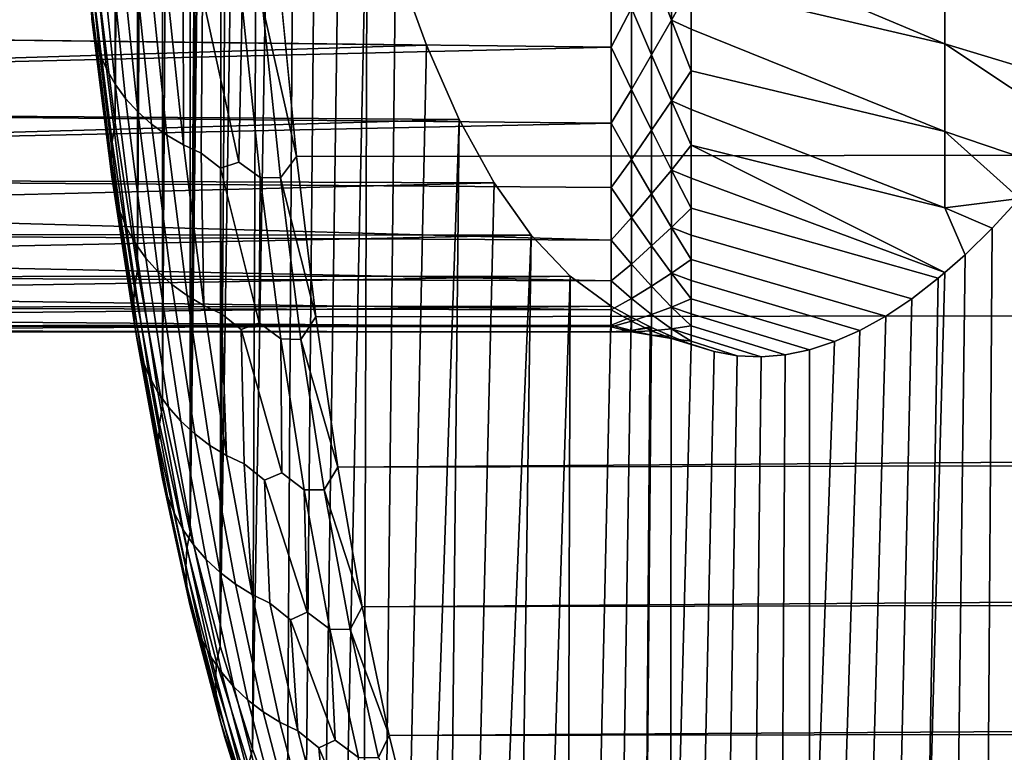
# Model space of a CAD drawing. Header units: metres. Extents: x -29 to 117, y -464 to 29.
# Tile 291 of 362: x 60.02 to 63.82, y -25.82 to -22.99. Entities that reach past the tile are written whole.
import ezdxf

# ---------------------------------------------------------------- set-up
doc = ezdxf.new("R2010")
doc.units = ezdxf.units.M
doc.layers.add('solid_24_501_056_XXX', color=7, linetype='CONTINUOUS')

msp = doc.modelspace()

# ---------------------------------------------------------------- linework, layer by layer
at = {"layer": 'solid_24_501_056_XXX'}
for points in [[(60.677292, -6.526996, 78.50708), (60.792839, -5.41515, 78.759651), (60.745323, -15.146692, 70.873718), (60.677315, -24.971069, 63.030529)], [(60.571278, -24.486364, 64.061623), (60.571259, -7.626577, 78.208778), (60.677292, -6.526996, 78.50708)], [(60.677315, -24.971069, 63.030529), (60.571278, -24.486364, 64.061623), (60.677292, -6.526996, 78.50708)], [(60.474964, -23.960058, 65.070374), (60.474949, -8.711383, 77.865631), (60.571259, -7.626577, 78.208778)], [(60.571278, -24.486364, 64.061623), (60.474964, -23.960058, 65.070374), (60.571259, -7.626577, 78.208778)], [(60.388428, -23.392693, 66.055992), (60.388416, -9.780537, 77.478035), (60.474949, -8.711383, 77.865631)], [(60.474964, -23.960058, 65.070374), (60.388428, -23.392693, 66.055992), (60.474949, -8.711383, 77.865631)], [(60.388428, -23.392693, 66.055992), (60.311836, -22.785374, 67.016594), (60.388416, -9.780537, 77.478035)], [(60.677315, -24.971069, 63.030529), (60.745323, -15.146692, 70.873718), (60.74514, -15.927435, 70.219666)], [(60.677315, -24.971069, 63.030529), (60.74514, -15.927435, 70.219666), (60.754452, -16.679441, 69.533844)], [(60.677315, -24.971069, 63.030529), (60.754452, -16.679441, 69.533844), (60.773251, -17.402605, 68.81633)], [(60.677315, -24.971069, 63.030529), (60.773251, -17.402605, 68.81633), (60.801495, -18.094584, 68.069389), (60.792866, -25.412872, 61.97942)], [(60.792866, -25.412872, 61.97942), (60.801495, -18.094584, 68.069389), (60.839176, -18.755272, 67.293129)], [(60.792866, -25.412872, 61.97942), (60.839176, -18.755272, 67.293129), (60.8862, -19.382492, 66.489922)], [(60.792866, -25.412872, 61.97942), (60.8862, -19.382492, 66.489922), (60.942558, -19.976122, 65.659966), (60.917889, -25.811293, 60.908936)], [(60.917889, -25.811293, 60.908936), (60.942558, -19.976122, 65.659966), (61.008106, -20.534176, 64.805717)], [(60.917889, -25.811293, 60.908936), (61.008106, -20.534176, 64.805717), (61.082829, -21.056488, 63.927475), (61.052059, -26.165073, 59.822037)], [(61.052059, -26.165073, 59.822037), (61.082829, -21.056488, 63.927475), (61.166542, -21.541302, 63.02774), (61.122555, -26.325069, 59.272682)], [(61.122555, -26.325069, 59.272682), (61.166542, -21.541302, 63.02774), (61.259201, -21.9884, 62.106964), (61.195305, -26.47378, 58.719517)], [(61.195305, -26.47378, 58.719517), (61.259201, -21.9884, 62.106964), (61.3606, -22.396265, 61.167656), (61.270229, -26.610952, 58.163246)], [(60.231571, -22.34391, 68.07058), (60.298611, -22.992411, 67.131668), (60.309498, -23.057783, 67.175674), (60.242271, -22.407497, 68.117172)], [(60.242271, -22.407497, 68.117172), (60.309498, -23.057783, 67.175674), (60.32814, -23.121656, 67.219284), (60.260738, -22.469658, 68.163261)], [(61.34726, -26.736383, 57.604412), (61.270229, -26.610952, 58.163246), (61.3606, -22.396265, 61.167656)], [(61.34726, -26.736383, 57.604412), (61.3606, -22.396265, 61.167656), (61.470665, -22.764635, 60.210468), (61.426483, -26.850285, 57.042343)], [(60.260738, -22.469658, 68.163261), (60.32814, -23.121656, 67.219284), (60.354355, -23.183399, 67.262062), (60.286785, -22.529778, 68.208389)], [(62.611195, -22.675322, 43.406597), (62.611195, -22.48156, 42.911751), (63.590717, -22.705114, 42.67318), (63.590717, -23.086718, 43.662415)], [(60.286785, -22.529778, 68.208389), (60.354355, -23.183399, 67.262062), (60.387882, -23.242401, 67.303581), (60.320156, -22.587261, 68.252106)], [(60.320156, -22.587261, 68.252106), (60.387882, -23.242401, 67.303581), (60.428394, -23.298079, 67.34343), (60.360523, -22.641542, 68.293976)], [(60.360523, -22.641542, 68.293976), (60.428394, -23.298079, 67.34343), (60.475491, -23.34988, 67.381218), (60.40749, -22.692081, 68.333588)], [(62.458523, -22.79413, 43.835098), (62.535694, -22.639591, 43.372608), (62.535694, -22.995556, 44.371937)], [(62.535694, -22.995556, 44.371937), (62.535694, -22.639591, 43.372608), (62.611195, -22.858192, 43.905571)], [(62.611195, -22.858192, 43.905571), (62.611195, -22.675322, 43.406597), (63.590717, -23.086718, 43.662415)], [(60.40749, -22.692081, 68.333588), (60.475491, -23.34988, 67.381218), (60.528698, -23.397295, 67.416573), (60.460583, -22.738382, 68.370552)], [(64.202919, -23.272991, 43.69553), (63.590717, -23.086718, 43.662415), (63.590717, -22.705114, 42.67318), (64.4244, -22.94095, 42.67001)], [(60.460583, -22.738382, 68.370552), (60.528698, -23.397295, 67.416573), (60.587498, -23.439852, 67.449135), (60.519283, -22.779984, 68.404503)], [(57.914215, -23.048431, 44.623699), (57.914215, -22.879612, 44.115627), (62.30183, -22.762363, 43.78326), (62.30183, -23.099789, 44.78614)], [(61.589153, -23.092253, 59.23785), (61.470665, -22.764635, 60.210468), (57.914215, -22.879612, 59.884373), (57.914215, -23.048431, 59.376301)], [(60.377029, -23.465187, 66.085358), (60.300468, -22.859762, 67.044167), (60.311836, -22.785374, 67.016594), (60.388428, -23.392693, 66.055992)], [(60.519283, -22.779984, 68.404503), (60.587498, -23.439852, 67.449135), (60.651306, -23.477133, 67.478592), (60.583012, -22.816475, 68.435104)], [(61.426483, -26.850285, 57.042343), (61.470665, -22.764635, 60.210468), (61.589153, -23.092253, 59.23785), (61.507847, -26.952559, 56.477432)], [(62.380379, -22.94982, 44.312653), (62.30183, -23.099789, 44.78614), (62.30183, -22.762363, 43.78326)], [(62.380379, -22.94982, 44.312653), (62.458523, -22.79413, 43.835098), (62.458523, -23.129414, 44.839817)], [(62.458523, -23.129414, 44.839817), (62.458523, -22.79413, 43.835098), (62.535694, -22.995556, 44.371937)], [(60.583012, -22.816475, 68.435104), (60.651306, -23.477133, 67.478592), (60.651134, -22.847496, 68.462051)], [(61.088253, -23.522047, 67.653786), (111.516136, -23.435171, 67.783562), (103.8451, -22.813183, 68.670021), (61.02314, -22.863506, 68.600929)], [(60.300468, -22.859762, 67.044167), (60.377029, -23.465187, 66.085358), (60.372375, -23.533369, 66.126083), (60.295593, -22.926186, 67.087685)], [(60.651306, -23.477133, 67.478592), (60.719494, -23.508768, 67.504654), (60.725754, -22.902496, 68.443764), (60.651134, -22.847496, 68.462051)], [(60.956249, -22.940067, 68.489075), (61.088253, -23.522047, 67.653786), (61.02314, -22.863506, 68.600929)], [(62.535694, -22.995556, 44.371937), (62.611195, -22.858192, 43.905571), (62.611195, -23.030085, 44.408428)], [(62.611195, -23.030085, 44.408428), (62.611195, -22.858192, 43.905571), (63.590717, -23.086718, 43.662415), (63.590717, -23.425243, 44.66721)], [(60.719494, -23.508768, 67.504654), (60.795143, -23.567118, 67.477486), (60.865108, -23.543795, 67.560875), (60.725754, -22.902496, 68.443764)], [(60.725754, -22.902496, 68.443764), (60.865108, -23.543795, 67.560875), (60.877998, -22.937525, 68.473282), (60.796978, -22.882751, 68.516716)], [(60.295593, -22.926186, 67.087685), (60.372375, -23.533369, 66.126083), (60.37561, -23.60132, 66.167336), (60.298611, -22.992411, 67.131668)], [(60.865108, -23.543795, 67.560875), (60.947514, -23.602726, 67.505783), (60.877998, -22.937525, 68.473282)], [(60.947514, -23.602726, 67.505783), (61.025616, -23.604733, 67.522911), (60.956249, -22.940067, 68.489075), (60.877998, -22.937525, 68.473282)], [(60.956249, -22.940067, 68.489075), (61.025616, -23.604733, 67.522911), (61.088253, -23.522047, 67.653786)], [(62.380379, -23.263899, 45.323132), (62.30183, -23.099789, 44.78614), (62.380379, -22.94982, 44.312653)], [(62.380379, -23.263899, 45.323132), (62.380379, -22.94982, 44.312653), (62.458523, -23.129414, 44.839817)], [(60.298611, -22.992411, 67.131668), (60.37561, -23.60132, 66.167336), (60.386707, -23.668367, 66.208694), (60.309498, -23.057783, 67.175674)], [(62.458523, -23.129414, 44.839817), (62.535694, -22.995556, 44.371937), (62.535694, -23.307434, 45.385891)], [(62.535694, -22.995556, 44.371937), (62.611195, -23.030085, 44.408428), (62.611195, -23.190916, 44.914936)], [(62.535694, -23.307434, 45.385891), (62.535694, -22.995556, 44.371937), (62.611195, -23.190916, 44.914936)], [(57.914215, -23.205971, 45.135384), (57.914215, -23.048431, 44.623699), (62.30183, -23.099789, 44.78614)], [(61.589153, -23.092253, 59.23785), (57.914215, -23.048431, 59.376301), (57.914215, -23.205971, 58.864616)], [(60.309498, -23.057783, 67.175674), (60.386707, -23.668367, 66.208694), (60.405552, -23.733847, 66.249763), (60.32814, -23.121656, 67.219284)], [(62.611195, -23.190916, 44.914936), (62.611195, -23.030085, 44.408428), (63.590717, -23.425243, 44.66721)], [(61.715961, -23.378817, 58.25071), (61.589153, -23.092253, 59.23785), (57.914215, -23.205971, 58.864616), (57.914215, -23.35215, 58.349571)], [(57.914215, -23.35215, 45.650429), (57.914215, -23.205971, 45.135384), (62.30183, -23.099789, 44.78614), (62.30183, -23.393053, 45.802814)], [(61.507847, -26.952559, 56.477432), (61.589153, -23.092253, 59.23785), (61.715961, -23.378817, 58.25071), (61.591259, -27.043016, 55.910378)], [(62.380379, -23.263899, 45.323132), (62.30183, -23.393053, 45.802814), (62.30183, -23.099789, 44.78614)], [(63.985645, -23.559067, 44.734856), (63.590717, -23.425243, 44.66721), (63.590717, -23.086718, 43.662415), (64.093796, -23.421728, 44.213284)], [(64.202919, -23.272991, 43.69553), (64.093796, -23.421728, 44.213284), (63.590717, -23.086718, 43.662415)], [(60.32814, -23.121656, 67.219284), (60.405552, -23.733847, 66.249763), (60.431961, -23.797112, 66.290131), (60.354355, -23.183399, 67.262062)], [(62.380379, -23.263899, 45.323132), (62.458523, -23.129414, 44.839817), (62.458523, -23.420435, 45.858238)], [(62.458523, -23.420435, 45.858238), (62.458523, -23.129414, 44.839817), (62.535694, -23.307434, 45.385891)], [(60.354355, -23.183399, 67.262062), (60.431961, -23.797112, 66.290131), (60.465672, -23.857534, 66.329391), (60.387882, -23.242401, 67.303581)], [(62.535694, -23.307434, 45.385891), (62.611195, -23.190916, 44.914936), (62.611195, -23.340611, 45.424843)], [(62.611195, -23.340611, 45.424843), (62.611195, -23.190916, 44.914936), (63.590717, -23.425243, 44.66721), (63.590717, -23.72006, 45.685688)], [(60.387882, -23.242401, 67.303581), (60.465672, -23.857534, 66.329391), (60.506348, -23.914522, 66.367172), (60.428394, -23.298079, 67.34343)], [(62.380379, -23.53351, 46.346378), (62.30183, -23.393053, 45.802814), (62.380379, -23.263899, 45.323132)], [(62.380379, -23.53351, 46.346378), (62.380379, -23.263899, 45.323132), (62.458523, -23.420435, 45.858238)], [(60.428394, -23.298079, 67.34343), (60.506348, -23.914522, 66.367172), (60.553589, -23.967506, 66.403084), (60.475491, -23.34988, 67.381218)], [(62.458523, -23.420435, 45.858238), (62.535694, -23.307434, 45.385891), (62.535694, -23.574629, 46.412525)], [(62.535694, -23.307434, 45.385891), (62.611195, -23.340611, 45.424843), (62.611195, -23.479094, 45.937912)], [(62.535694, -23.574629, 46.412525), (62.535694, -23.307434, 45.385891), (62.611195, -23.479094, 45.937912)], [(57.914215, -23.486902, 46.168583), (57.914215, -23.35215, 45.650429), (62.30183, -23.393053, 45.802814)], [(61.715961, -23.378817, 58.25071), (57.914215, -23.35215, 58.349571), (57.914215, -23.486902, 57.831417)], [(60.475491, -23.34988, 67.381218), (60.553589, -23.967506, 66.403084), (60.606934, -24.015965, 66.436783), (60.528698, -23.397295, 67.416573)], [(62.611195, -23.479094, 45.937912), (62.611195, -23.340611, 45.424843), (63.590717, -23.72006, 45.685688)], [(61.850834, -23.623327, 57.251381), (61.715961, -23.378817, 58.25071), (57.914215, -23.486902, 57.831417), (57.914215, -23.610157, 57.310413)], [(57.914215, -23.610157, 46.689587), (57.914215, -23.486902, 46.168583), (62.30183, -23.393053, 45.802814), (62.30183, -23.641592, 46.831333)], [(60.463333, -24.030293, 65.102997), (60.377029, -23.465187, 66.085358), (60.388428, -23.392693, 66.055992), (60.474964, -23.960058, 65.070374)], [(60.528698, -23.397295, 67.416573), (60.606934, -24.015965, 66.436783), (60.665848, -24.05942, 66.467926), (60.587498, -23.439852, 67.449135)], [(61.676655, -27.121513, 55.341679), (61.591259, -27.043016, 55.910378), (61.715961, -23.378817, 58.25071)], [(61.676655, -27.121513, 55.341679), (61.715961, -23.378817, 58.25071), (61.850834, -23.623327, 57.251381), (61.76413, -27.188211, 54.770626)], [(62.380379, -23.53351, 46.346378), (62.30183, -23.641592, 46.831333), (62.30183, -23.393053, 45.802814)], [(60.587498, -23.439852, 67.449135), (60.665848, -24.05942, 66.467926), (60.729748, -24.097439, 66.496216), (60.651306, -23.477133, 67.478592)], [(61.163151, -24.141781, 66.679871), (111.62619, -24.054173, 66.823013), (111.516136, -23.435171, 67.783562), (61.088253, -23.522047, 67.653786)], [(62.380379, -23.53351, 46.346378), (62.458523, -23.420435, 45.858238), (62.458523, -23.666637, 46.888412)], [(62.458523, -23.666637, 46.888412), (62.458523, -23.420435, 45.858238), (62.535694, -23.574629, 46.412525)], [(63.878559, -23.684914, 45.259819), (63.590717, -23.72006, 45.685688), (63.590717, -23.425243, 44.66721)], [(63.985645, -23.559067, 44.734856), (63.878559, -23.684914, 45.259819), (63.590717, -23.425243, 44.66721)], [(60.377029, -23.465187, 66.085358), (60.463333, -24.030293, 65.102997), (60.458927, -24.100115, 65.140869), (60.372375, -23.533369, 66.126083)], [(60.651306, -23.477133, 67.478592), (60.729748, -24.097439, 66.496216), (60.719494, -23.508768, 67.504654)], [(62.535694, -23.574629, 46.412525), (62.611195, -23.479094, 45.937912), (62.611195, -23.6063, 46.453888)], [(63.668125, -23.901485, 46.317211), (63.590614, -23.970509, 46.715691), (62.611195, -23.479094, 45.937912), (63.590717, -23.72006, 45.685688)], [(62.611195, -23.6063, 46.453888), (62.611195, -23.479094, 45.937912), (63.590614, -23.970509, 46.715691)], [(60.729748, -24.097439, 66.496216), (60.798008, -24.129648, 66.521362), (60.795143, -23.567118, 67.477486), (60.719494, -23.508768, 67.504654)], [(61.025616, -23.604733, 67.522911), (61.163151, -24.141781, 66.679871), (61.088253, -23.522047, 67.653786)], [(60.372375, -23.533369, 66.126083), (60.458927, -24.100115, 65.140869), (60.46241, -24.169674, 65.179321), (60.37561, -23.60132, 66.167336)], [(60.795143, -23.567118, 67.477486), (60.943352, -24.164602, 66.579216), (60.947514, -23.602726, 67.505783), (60.865108, -23.543795, 67.560875)], [(62.380379, -23.758139, 47.380428), (62.30183, -23.641592, 46.831333), (62.380379, -23.53351, 46.346378)], [(62.380379, -23.758139, 47.380428), (62.380379, -23.53351, 46.346378), (62.458523, -23.666637, 46.888412)], [(60.798008, -24.129648, 66.521362), (60.874836, -24.190676, 66.485016), (60.943352, -24.164602, 66.579216), (60.795143, -23.567118, 67.477486)], [(62.458523, -23.666637, 46.888412), (62.535694, -23.574629, 46.412525), (62.535694, -23.796623, 47.449871)], [(62.535694, -23.574629, 46.412525), (62.611195, -23.6063, 46.453888), (62.611195, -23.722168, 46.97253)], [(62.535694, -23.796623, 47.449871), (62.535694, -23.574629, 46.412525), (62.611195, -23.722168, 46.97253)], [(57.914215, -23.610157, 46.689587), (62.30183, -23.641592, 46.831333), (62.30183, -23.844934, 47.869736), (57.914215, -23.721857, 47.213192)], [(61.850834, -23.623327, 57.251381), (57.914215, -23.610157, 57.310413), (57.914215, -23.721857, 56.786808)], [(61.993603, -23.825478, 56.241089), (61.850834, -23.623327, 57.251381), (57.914215, -23.721857, 56.786808), (57.914215, -23.821945, 56.260857)], [(60.37561, -23.60132, 66.167336), (60.46241, -24.169674, 65.179321), (60.473747, -24.238279, 65.217972), (60.386707, -23.668367, 66.208694)], [(60.943352, -24.164602, 66.579216), (61.027351, -24.22678, 66.512047), (60.947514, -23.602726, 67.505783)], [(61.027351, -24.22678, 66.512047), (61.105278, -24.228354, 66.530548), (61.025616, -23.604733, 67.522911), (60.947514, -23.602726, 67.505783)], [(61.025616, -23.604733, 67.522911), (61.105278, -24.228354, 66.530548), (61.163151, -24.141781, 66.679871)], [(61.76413, -27.188211, 54.770626), (61.850834, -23.623327, 57.251381), (61.993603, -23.825478, 56.241089), (61.853615, -27.243029, 54.197704)], [(62.611195, -23.722168, 46.97253), (62.611195, -23.6063, 46.453888), (63.590614, -23.970509, 46.715691), (63.564728, -23.992228, 46.849892)], [(60.386707, -23.668367, 66.208694), (60.473747, -24.238279, 65.217972), (60.492821, -24.305256, 65.256439), (60.405552, -23.733847, 66.249763)], [(62.380379, -23.758139, 47.380428), (62.30183, -23.844934, 47.869736), (62.30183, -23.641592, 46.831333)], [(62.380379, -23.758139, 47.380428), (62.458523, -23.666637, 46.888412), (62.458523, -23.867548, 47.928371)], [(62.458523, -23.867548, 47.928371), (62.458523, -23.666637, 46.888412), (62.535694, -23.796623, 47.449871)], [(63.878559, -23.684914, 45.259819), (63.77269, -23.799093, 45.787418), (63.590717, -23.72006, 45.685688)], [(63.756275, -26.159891, 43.903118), (63.77269, -23.799093, 45.787418), (63.878559, -23.684914, 45.259819), (63.875397, -25.985155, 43.348305)], [(57.827667, -23.751299, 47.341949), (57.914215, -23.721857, 47.213192), (62.30183, -23.844934, 47.869736), (57.914215, -23.821945, 47.739143)], [(60.405552, -23.733847, 66.249763), (60.492821, -24.305256, 65.256439), (60.519444, -24.369938, 65.294342), (60.431961, -23.797112, 66.290131)], [(62.535694, -23.796623, 47.449871), (62.611195, -23.722168, 46.97253), (62.611195, -23.826645, 47.493587)], [(62.611195, -23.826645, 47.493587), (62.611195, -23.722168, 46.97253), (63.564728, -23.992228, 46.849892), (63.462612, -24.071241, 47.384884)], [(63.77269, -23.799093, 45.787418), (63.668125, -23.901485, 46.317211), (63.590717, -23.72006, 45.685688)], [(62.380379, -23.937353, 48.423309), (62.30183, -23.844934, 47.869736), (62.380379, -23.758139, 47.380428)], [(62.380379, -23.937353, 48.423309), (62.380379, -23.758139, 47.380428), (62.458523, -23.867548, 47.928371)], [(57.914215, -23.821945, 47.739143), (62.30183, -23.844934, 47.869736), (62.30183, -24.002691, 48.916031), (57.914215, -23.910376, 48.267174)], [(61.993603, -23.825478, 56.241089), (57.914215, -23.821945, 56.260857), (57.914215, -23.910376, 55.732826)], [(61.993603, -23.825478, 56.241089), (57.914215, -23.910376, 55.732826), (57.914215, -23.987101, 55.202965), (62.143898, -23.984343, 55.222794)], [(60.431961, -23.797112, 66.290131), (60.519444, -24.369938, 65.294342), (60.553356, -24.431686, 65.331299), (60.465672, -23.857534, 66.329391)], [(61.945007, -27.28583, 53.623642), (61.853615, -27.243029, 54.197704), (61.993603, -23.825478, 56.241089)], [(61.945007, -27.28583, 53.623642), (61.993603, -23.825478, 56.241089), (62.143898, -23.984343, 55.222794), (62.038242, -27.316511, 53.048912)], [(62.458523, -23.867548, 47.928371), (62.535694, -23.796623, 47.449871), (62.535694, -23.972996, 48.495945)], [(62.535694, -23.796623, 47.449871), (62.611195, -23.826645, 47.493587), (62.611195, -23.919676, 48.016808)], [(62.535694, -23.972996, 48.495945), (62.535694, -23.796623, 47.449871), (62.611195, -23.919676, 48.016808)], [(63.638397, -26.32263, 44.460667), (63.668125, -23.901485, 46.317211), (63.77269, -23.799093, 45.787418), (63.756275, -26.159891, 43.903118)], [(60.465672, -23.857534, 66.329391), (60.553356, -24.431686, 65.331299), (60.594219, -24.489893, 65.366959), (60.506348, -23.914522, 66.367172)], [(62.380379, -23.937353, 48.423309), (62.30183, -24.002691, 48.916031), (62.30183, -23.844934, 47.869736)], [(62.611195, -23.919676, 48.016808), (62.611195, -23.826645, 47.493587), (63.462612, -24.071241, 47.384884), (63.361923, -24.138411, 47.921413)], [(62.380379, -23.937353, 48.423309), (62.458523, -23.867548, 47.928371), (62.458523, -24.022785, 48.97612)], [(62.458523, -24.022785, 48.97612), (62.458523, -23.867548, 47.928371), (62.535694, -23.972996, 48.495945)], [(63.521633, -26.473505, 45.021614), (63.590614, -23.970509, 46.715691), (63.668125, -23.901485, 46.317211), (63.638397, -26.32263, 44.460667)], [(57.827667, -23.929707, 48.368095), (57.914215, -23.910376, 48.267174), (62.30183, -24.002691, 48.916031), (57.914215, -23.987101, 48.797035)], [(60.506348, -23.914522, 66.367172), (60.594219, -24.489893, 65.366959), (60.641632, -24.54398, 65.400955), (60.553589, -23.967506, 66.403084)], [(62.380379, -24.070812, 49.473026), (62.30183, -24.002691, 48.916031), (62.380379, -23.937353, 48.423309)], [(62.380379, -24.070812, 49.473026), (62.380379, -23.937353, 48.423309), (62.458523, -24.022785, 48.97612)], [(62.535694, -23.972996, 48.495945), (62.611195, -23.919676, 48.016808), (62.611195, -24.001221, 48.541943)], [(62.611195, -24.001221, 48.541943), (62.611195, -23.919676, 48.016808), (63.361923, -24.138411, 47.921413), (63.262711, -24.193676, 48.459217)], [(60.5592, -24.554209, 64.098885), (60.463333, -24.030293, 65.102997), (60.474964, -23.960058, 65.070374), (60.571278, -24.486364, 64.061623)], [(60.553589, -23.967506, 66.403084), (60.641632, -24.54398, 65.400955), (60.695122, -24.593412, 65.432961), (60.606934, -24.015965, 66.436783)], [(62.458523, -24.022785, 48.97612), (62.535694, -23.972996, 48.495945), (62.535694, -24.103407, 49.548733)], [(62.535694, -23.972996, 48.495945), (62.611195, -24.001221, 48.541943), (62.611195, -24.071238, 49.068737)], [(62.535694, -24.103407, 49.548733), (62.535694, -23.972996, 48.495945), (62.611195, -24.071238, 49.068737)], [(63.521633, -26.473505, 45.021614), (63.564728, -23.992228, 46.849892), (63.590614, -23.970509, 46.715691)], [(62.143898, -23.984343, 55.222794), (57.914215, -24.052088, 54.671535), (57.914215, -24.105301, 54.138798), (62.30183, -24.100189, 54.195641)], [(62.143898, -23.984343, 55.222794), (57.914215, -23.987101, 55.202965), (57.914215, -24.052088, 54.671535)], [(57.914215, -23.987101, 48.797035), (62.30183, -24.002691, 48.916031), (62.30183, -24.114557, 49.968227), (57.914215, -24.052088, 49.328465)], [(60.606934, -24.015965, 66.436783), (60.695122, -24.593412, 65.432961), (60.754162, -24.637701, 65.462654), (60.665848, -24.05942, 66.467926)], [(62.133427, -27.335184, 52.472771), (62.038242, -27.316511, 53.048912), (62.143898, -23.984343, 55.222794)], [(62.133427, -27.335184, 52.472771), (62.143898, -23.984343, 55.222794), (62.30183, -24.100189, 54.195641), (62.230473, -27.341801, 51.895775)], [(62.380379, -24.070812, 49.473026), (62.30183, -24.114557, 49.968227), (62.30183, -24.002691, 48.916031)], [(62.611195, -24.071238, 49.068737), (62.611195, -24.001221, 48.541943), (63.262711, -24.193676, 48.459217), (63.164864, -24.237118, 48.998924)], [(63.406025, -26.612494, 45.585724), (63.462612, -24.071241, 47.384884), (63.564728, -23.992228, 46.849892), (63.521633, -26.473505, 45.021614)], [(57.914215, -24.105301, 49.861202), (57.914215, -24.052088, 49.328465), (62.30183, -24.114557, 49.968227)], [(60.463333, -24.030293, 65.102997), (60.5592, -24.554209, 64.098885), (60.555073, -24.625549, 64.13385), (60.458927, -24.100115, 65.140869)], [(61.247761, -24.721674, 65.680618), (111.686142, -24.349825, 66.3321), (111.62619, -24.054173, 66.823013), (61.163151, -24.141781, 66.679871)], [(62.380379, -24.070812, 49.473026), (62.458523, -24.022785, 48.97612), (62.458523, -24.132048, 50.029655)], [(62.458523, -24.132048, 50.029655), (62.458523, -24.022785, 48.97612), (62.535694, -24.103407, 49.548733)], [(60.665848, -24.05942, 66.467926), (60.754162, -24.637701, 65.462654), (60.818169, -24.676411, 65.489746), (60.729748, -24.097439, 66.496216)], [(62.380379, -24.15826, 50.527576), (62.30183, -24.114557, 49.968227), (62.380379, -24.070812, 49.473026)], [(62.380379, -24.15826, 50.527576), (62.380379, -24.070812, 49.473026), (62.458523, -24.132048, 50.029655)], [(62.535694, -24.103407, 49.548733), (62.611195, -24.071238, 49.068737), (62.611195, -24.129692, 49.596939)], [(62.611195, -24.129692, 49.596939), (62.611195, -24.071238, 49.068737), (63.164864, -24.237118, 48.998924), (63.068504, -24.268692, 49.539833)], [(63.291725, -26.739458, 46.15221), (63.361923, -24.138411, 47.921413), (63.462612, -24.071241, 47.384884), (63.406025, -26.612494, 45.585724)], [(57.914215, -24.176313, 53.070446), (62.30183, -24.173132, 53.140034), (62.30183, -24.100189, 54.195641), (57.914215, -24.146717, 53.605015)], [(57.914215, -24.105301, 54.138798), (57.914215, -24.146717, 53.605015), (62.30183, -24.100189, 54.195641)], [(57.914215, -24.105301, 49.861202), (62.30183, -24.114557, 49.968227), (62.30183, -24.180323, 51.024303), (57.914215, -24.146717, 50.394985)], [(60.458927, -24.100115, 65.140869), (60.555073, -24.625549, 64.13385), (60.55883, -24.696596, 64.169449), (60.46241, -24.169674, 65.179321)], [(60.729748, -24.097439, 66.496216), (60.818169, -24.676411, 65.489746), (60.798008, -24.129648, 66.521362)], [(60.818169, -24.676411, 65.489746), (60.886509, -24.709154, 65.513962), (60.874836, -24.190676, 66.485016), (60.798008, -24.129648, 66.521362)], [(62.230473, -27.341801, 51.895775), (62.30183, -24.100189, 54.195641), (62.379253, -24.142944, 53.70388), (62.329262, -27.336281, 51.318699)], [(62.379253, -24.142944, 53.70388), (62.30183, -24.100189, 54.195641), (62.30183, -24.173132, 53.140034)], [(62.380379, -24.15826, 50.527576), (62.30183, -24.180323, 51.024303), (62.30183, -24.114557, 49.968227)], [(62.458523, -24.132048, 50.029655), (62.535694, -24.103407, 49.548733), (62.535694, -24.187607, 50.60622)], [(62.535694, -24.103407, 49.548733), (62.611195, -24.129692, 49.596939), (62.611195, -24.176558, 50.126293)], [(62.535694, -24.187607, 50.60622), (62.535694, -24.103407, 49.548733), (62.611195, -24.176558, 50.126293)], [(62.611195, -24.176558, 50.126293), (62.611195, -24.129692, 49.596939), (63.068504, -24.268692, 49.539833), (62.973766, -24.288349, 50.081177)], [(57.914215, -24.176313, 50.929554), (57.914215, -24.146717, 50.394985), (62.30183, -24.180323, 51.024303)], [(60.874836, -24.190676, 66.485016), (61.031559, -24.744194, 65.573494), (61.027351, -24.22678, 66.512047), (60.943352, -24.164602, 66.579216)], [(61.105278, -24.228354, 66.530548), (61.247761, -24.721674, 65.680618), (61.163151, -24.141781, 66.679871)], [(62.379253, -24.142944, 53.70388), (62.30183, -24.173132, 53.140034), (62.380379, -24.194544, 52.643093)], [(62.380379, -24.199532, 51.584938), (62.30183, -24.180323, 51.024303), (62.380379, -24.15826, 50.527576)], [(62.329262, -27.336281, 51.318699), (62.379253, -24.142944, 53.70388), (62.452919, -24.179733, 53.239231), (62.429733, -27.318565, 50.741978)], [(62.452919, -24.179733, 53.239231), (62.379253, -24.142944, 53.70388), (62.380379, -24.194544, 52.643093)], [(62.380379, -24.15826, 50.527576), (62.458523, -24.132048, 50.029655), (62.458523, -24.195131, 51.086964)], [(62.380379, -24.199532, 51.584938), (62.380379, -24.15826, 50.527576), (62.458523, -24.195131, 51.086964)], [(62.458523, -24.195131, 51.086964), (62.458523, -24.132048, 50.029655), (62.535694, -24.187607, 50.60622)], [(63.178875, -26.854269, 46.720375), (63.262711, -24.193676, 48.459217), (63.361923, -24.138411, 47.921413), (63.291725, -26.739458, 46.15221)], [(57.914215, -24.200001, 52), (62.30183, -24.19986, 52.082249), (62.30183, -24.173132, 53.140034), (57.914215, -24.194078, 52.535355)], [(57.914215, -24.176313, 53.070446), (57.914215, -24.194078, 52.535355), (62.30183, -24.173132, 53.140034)], [(57.914215, -24.176313, 50.929554), (62.30183, -24.180323, 51.024303), (62.30183, -24.19986, 52.082249), (57.914215, -24.194078, 51.464645)], [(57.914215, -24.200001, 52), (57.914215, -24.194078, 51.464645), (62.30183, -24.19986, 52.082249)], [(60.46241, -24.169674, 65.179321), (60.55883, -24.696596, 64.169449), (60.570427, -24.766645, 64.20533), (60.473747, -24.238279, 65.217972)], [(60.886509, -24.709154, 65.513962), (60.964661, -24.772171, 65.46817), (61.031559, -24.744194, 65.573494), (60.874836, -24.190676, 66.485016)], [(62.380379, -24.194544, 52.643093), (62.30183, -24.173132, 53.140034), (62.30183, -24.19986, 52.082249)], [(62.380379, -24.199532, 51.584938), (62.30183, -24.19986, 52.082249), (62.30183, -24.180323, 51.024303)], [(62.380379, -24.194544, 52.643093), (62.30183, -24.19986, 52.082249), (62.380379, -24.199532, 51.584938)], [(62.452919, -24.179733, 53.239231), (62.380379, -24.194544, 52.643093), (62.458321, -24.182289, 53.205284)], [(62.380379, -24.194544, 52.643093), (62.458523, -24.211912, 52.146015), (62.458321, -24.182289, 53.205284)], [(62.380379, -24.194544, 52.643093), (62.380379, -24.199532, 51.584938), (62.458523, -24.211912, 52.146015)], [(62.380379, -24.199532, 51.584938), (62.458523, -24.195131, 51.086964), (62.458523, -24.211912, 52.146015)], [(62.429733, -27.318565, 50.741978), (62.452919, -24.179733, 53.239231), (62.458321, -24.182289, 53.205284)], [(62.429733, -27.318565, 50.741978), (62.458321, -24.182289, 53.205284), (62.53405, -24.216347, 52.730785), (62.531998, -27.2887, 50.164856)], [(62.458321, -24.182289, 53.205284), (62.458523, -24.211912, 52.146015), (62.53405, -24.216347, 52.730785)], [(62.458523, -24.195131, 51.086964), (62.535694, -24.187607, 50.60622), (62.535694, -24.225433, 51.666378)], [(62.458523, -24.211912, 52.146015), (62.458523, -24.195131, 51.086964), (62.535694, -24.225433, 51.666378)], [(62.535694, -24.187607, 50.60622), (62.611195, -24.176558, 50.126293), (62.611195, -24.211813, 50.656551)], [(62.535694, -24.187607, 50.60622), (62.611195, -24.211813, 50.656551), (62.611195, -24.235439, 51.187454)], [(62.535694, -24.225433, 51.666378), (62.535694, -24.187607, 50.60622), (62.611195, -24.235439, 51.187454)], [(62.611195, -24.211813, 50.656551), (62.611195, -24.176558, 50.126293), (62.973766, -24.288349, 50.081177), (62.880714, -24.296068, 50.622623)], [(63.067341, -26.957006, 47.290928), (63.164864, -24.237118, 48.998924), (63.262711, -24.193676, 48.459217), (63.178875, -26.854269, 46.720375)], [(60.473747, -24.238279, 65.217972), (60.570427, -24.766645, 64.20533), (60.589752, -24.835005, 64.241142), (60.492821, -24.305256, 65.256439)], [(61.117332, -24.808691, 65.493912), (61.195068, -24.809931, 65.513832), (61.105278, -24.228354, 66.530548), (61.027351, -24.22678, 66.512047)], [(61.031559, -24.744194, 65.573494), (61.117332, -24.808691, 65.493912), (61.027351, -24.22678, 66.512047)], [(61.105278, -24.228354, 66.530548), (61.195068, -24.809931, 65.513832), (61.247761, -24.721674, 65.680618)], [(62.458523, -24.211912, 52.146015), (62.535694, -24.225433, 51.666378), (62.53405, -24.216347, 52.730785)], [(62.531998, -27.2887, 50.164856), (62.53405, -24.216347, 52.730785), (62.611195, -24.247766, 52.250172)], [(62.53405, -24.216347, 52.730785), (62.535694, -24.225433, 51.666378), (62.611195, -24.247766, 52.250172)], [(62.535694, -24.225433, 51.666378), (62.611195, -24.247425, 51.718746), (62.611195, -24.247766, 52.250172)], [(62.535694, -24.225433, 51.666378), (62.611195, -24.235439, 51.187454), (62.611195, -24.247425, 51.718746)], [(62.611195, -24.235439, 51.187454), (62.611195, -24.211813, 50.656551), (62.880714, -24.296068, 50.622623), (62.789268, -24.291878, 51.1646)], [(62.611195, -24.247425, 51.718746), (62.611195, -24.235439, 51.187454), (62.789268, -24.291878, 51.1646), (62.699429, -24.275776, 51.707115)], [(63.067341, -26.957006, 47.290928), (63.068504, -24.268692, 49.539833), (63.164864, -24.237118, 48.998924)], [(62.531998, -27.2887, 50.164856), (62.611195, -24.247766, 52.250172), (62.699429, -24.275776, 51.707115), (62.63596, -27.246687, 49.587948)], [(62.611195, -24.247425, 51.718746), (62.699429, -24.275776, 51.707115), (62.611195, -24.247766, 52.250172)], [(62.63596, -27.246687, 49.587948), (62.699429, -24.275776, 51.707115), (62.789268, -24.291878, 51.1646), (62.741486, -27.192522, 49.012028)], [(62.957172, -27.047665, 47.86356), (62.973766, -24.288349, 50.081177), (63.068504, -24.268692, 49.539833), (63.067341, -26.957006, 47.290928)], [(60.492821, -24.305256, 65.256439), (60.589752, -24.835005, 64.241142), (60.616619, -24.900999, 64.276535), (60.519444, -24.369938, 65.294342)], [(62.741486, -27.192522, 49.012028), (62.789268, -24.291878, 51.1646), (62.880714, -24.296068, 50.622623), (62.848515, -27.126188, 48.437477)], [(62.848515, -27.126188, 48.437477), (62.880714, -24.296068, 50.622623), (62.973766, -24.288349, 50.081177), (62.957172, -27.047665, 47.86356)], [(61.247761, -24.721674, 65.680618), (111.749367, -24.635986, 65.834351), (111.686142, -24.349825, 66.3321)], [(60.519444, -24.369938, 65.294342), (60.616619, -24.900999, 64.276535), (60.650753, -24.963974, 64.311142), (60.553356, -24.431686, 65.331299)], [(60.553356, -24.431686, 65.331299), (60.650753, -24.963974, 64.311142), (60.691826, -25.023308, 64.344643), (60.594219, -24.489893, 65.366959)], [(60.5592, -24.554209, 64.098885), (60.571278, -24.486364, 64.061623), (60.677315, -24.971069, 63.030529), (60.664444, -25.036072, 63.074829)], [(60.594219, -24.489893, 65.366959), (60.691826, -25.023308, 64.344643), (60.739422, -25.078415, 64.376686), (60.641632, -24.54398, 65.400955)], [(60.641632, -24.54398, 65.400955), (60.739422, -25.078415, 64.376686), (60.793079, -25.128748, 64.40696), (60.695122, -24.593412, 65.432961)], [(60.5592, -24.554209, 64.098885), (60.664444, -25.036072, 63.074829), (60.660625, -25.108805, 63.106834), (60.555073, -24.625549, 64.13385)], [(60.695122, -24.593412, 65.432961), (60.793079, -25.128748, 64.40696), (60.852261, -25.173811, 64.435173), (60.754162, -24.637701, 65.462654)], [(60.555073, -24.625549, 64.13385), (60.660625, -25.108805, 63.106834), (60.664677, -25.181217, 63.139534), (60.55883, -24.696596, 64.169449)], [(60.754162, -24.637701, 65.462654), (60.852261, -25.173811, 64.435173), (60.916386, -25.213156, 64.461044), (60.818169, -24.676411, 65.489746)], [(61.341938, -25.260645, 64.657646), (111.81559, -24.912502, 65.329903), (111.749367, -24.635986, 65.834351), (61.247761, -24.721674, 65.680618)], [(60.55883, -24.696596, 64.169449), (60.664677, -25.181217, 63.139534), (60.676563, -25.25259, 63.172604), (60.570427, -24.766645, 64.20533)], [(60.818169, -24.676411, 65.489746), (60.916386, -25.213156, 64.461044), (60.886509, -24.709154, 65.513962)], [(60.916386, -25.213156, 64.461044), (60.984814, -25.246397, 64.484314), (60.964661, -24.772171, 65.46817), (60.886509, -24.709154, 65.513962)], [(61.195068, -24.809931, 65.513832), (61.341938, -25.260645, 64.657646), (61.247761, -24.721674, 65.680618)], [(60.570427, -24.766645, 64.20533), (60.676563, -25.25259, 63.172604), (60.696167, -25.32222, 63.205719), (60.589752, -24.835005, 64.241142)], [(60.964661, -24.772171, 65.46817), (61.129536, -25.281687, 64.54557), (61.117332, -24.808691, 65.493912), (61.031559, -24.744194, 65.573494)], [(60.984814, -25.246397, 64.484314), (61.064423, -25.310696, 64.428864), (61.129536, -25.281687, 64.54557), (60.964661, -24.772171, 65.46817)], [(61.217274, -25.347549, 64.453278), (61.294796, -25.348557, 64.474648), (61.195068, -24.809931, 65.513832), (61.117332, -24.808691, 65.493912)], [(61.129536, -25.281687, 64.54557), (61.217274, -25.347549, 64.453278), (61.117332, -24.808691, 65.493912)], [(61.195068, -24.809931, 65.513832), (61.294796, -25.348557, 64.474648), (61.341938, -25.260645, 64.657646)], [(60.589752, -24.835005, 64.241142), (60.696167, -25.32222, 63.205719), (60.723297, -25.389418, 63.238548), (60.616619, -24.900999, 64.276535)], [(60.616619, -24.900999, 64.276535), (60.723297, -25.389418, 63.238548), (60.757679, -25.453518, 63.270767), (60.650753, -24.963974, 64.311142)], [(61.341938, -25.260645, 64.657646), (111.884552, -25.17922, 64.818886), (111.81559, -24.912502, 65.329903)], [(60.650753, -24.963974, 64.311142), (60.757679, -25.453518, 63.270767), (60.798973, -25.513889, 63.302063), (60.691826, -25.023308, 64.344643)], [(60.664444, -25.036072, 63.074829), (60.677315, -24.971069, 63.030529), (60.792866, -25.412872, 61.97942), (60.778881, -25.475048, 62.032654)], [(60.664444, -25.036072, 63.074829), (60.778881, -25.475048, 62.032654), (60.775391, -25.549047, 62.061657), (60.660625, -25.108805, 63.106834)], [(60.691826, -25.023308, 64.344643), (60.798973, -25.513889, 63.302063), (60.846775, -25.569931, 63.332119), (60.739422, -25.078415, 64.376686)], [(60.739422, -25.078415, 64.376686), (60.846775, -25.569931, 63.332119), (60.900612, -25.62109, 63.360641), (60.793079, -25.128748, 64.40696)], [(60.660625, -25.108805, 63.106834), (60.775391, -25.549047, 62.061657), (60.779766, -25.6227, 62.091408), (60.664677, -25.181217, 63.139534)], [(60.793079, -25.128748, 64.40696), (60.900612, -25.62109, 63.360641), (60.959949, -25.666862, 63.387348), (60.852261, -25.173811, 64.435173)], [(60.664677, -25.181217, 63.139534), (60.779766, -25.6227, 62.091408), (60.791965, -25.695276, 62.12162), (60.676563, -25.25259, 63.172604)], [(60.852261, -25.173811, 64.435173), (60.959949, -25.666862, 63.387348), (61.0242, -25.706793, 63.411972), (60.916386, -25.213156, 64.461044)], [(61.445564, -25.757694, 63.612606), (111.956535, -25.435974, 64.301453), (111.884552, -25.17922, 64.818886), (61.341938, -25.260645, 64.657646)], [(60.916386, -25.213156, 64.461044), (61.0242, -25.706793, 63.411972), (61.092731, -25.740488, 63.434273), (60.984814, -25.246397, 64.484314)], [(60.676563, -25.25259, 63.172604), (60.791965, -25.695276, 62.12162), (60.811871, -25.766062, 62.151993), (60.696167, -25.32222, 63.205719)], [(60.984814, -25.246397, 64.484314), (61.092731, -25.740488, 63.434273), (61.064423, -25.310696, 64.428864)], [(61.294796, -25.348557, 64.474648), (61.445564, -25.757694, 63.612606), (61.341938, -25.260645, 64.657646)], [(61.064423, -25.310696, 64.428864), (61.237095, -25.776196, 63.497288), (61.217274, -25.347549, 64.453278), (61.129536, -25.281687, 64.54557)], [(60.696167, -25.32222, 63.205719), (60.811871, -25.766062, 62.151993), (60.839283, -25.834352, 62.182224), (60.723297, -25.389418, 63.238548)], [(61.092731, -25.740488, 63.434273), (61.173927, -25.805346, 63.368992), (61.237095, -25.776196, 63.497288), (61.064423, -25.310696, 64.428864)], [(61.326973, -25.842443, 63.392067), (61.404263, -25.843325, 63.414909), (61.294796, -25.348557, 64.474648), (61.217274, -25.347549, 64.453278)], [(61.237095, -25.776196, 63.497288), (61.326973, -25.842443, 63.392067), (61.217274, -25.347549, 64.453278)], [(61.294796, -25.348557, 64.474648), (61.404263, -25.843325, 63.414909), (61.445564, -25.757694, 63.612606)], [(60.723297, -25.389418, 63.238548), (60.839283, -25.834352, 62.182224), (60.873932, -25.899477, 62.212017), (60.757679, -25.453518, 63.270767)], [(60.778881, -25.475048, 62.032654), (60.792866, -25.412872, 61.97942), (60.917889, -25.811293, 60.908936), (60.902275, -25.870531, 60.974213)], [(60.757679, -25.453518, 63.270767), (60.873932, -25.899477, 62.212017), (60.915474, -25.960787, 62.241077), (60.798973, -25.513889, 63.302063)], [(61.445564, -25.757694, 63.612606), (112.031418, -25.682573, 63.777847), (111.956535, -25.435974, 64.301453)], [(60.778881, -25.475048, 62.032654), (60.902275, -25.870531, 60.974213), (60.899139, -25.945667, 61.000168), (60.775391, -25.549047, 62.061657)], [(60.798973, -25.513889, 63.302063), (60.915474, -25.960787, 62.241077), (60.963497, -26.017679, 62.269115), (60.846775, -25.569931, 63.332119)], [(60.775391, -25.549047, 62.061657), (60.899139, -25.945667, 61.000168), (60.903866, -26.020435, 61.026939), (60.779766, -25.6227, 62.091408)], [(60.846775, -25.569931, 63.332119), (60.963497, -26.017679, 62.269115), (61.017532, -26.06959, 62.295853), (60.900612, -25.62109, 63.360641)], [(60.779766, -25.6227, 62.091408), (60.903866, -26.020435, 61.026939), (60.916405, -26.094095, 61.054256), (60.791965, -25.695276, 62.12162)], [(60.900612, -25.62109, 63.360641), (61.017532, -26.06959, 62.295853), (61.077038, -26.116007, 62.32103), (60.959949, -25.666862, 63.387348)], [(60.959949, -25.666862, 63.387348), (61.077038, -26.116007, 62.32103), (61.141426, -26.156469, 62.344395), (61.0242, -25.706793, 63.411972)], [(61.558483, -26.211903, 62.547153), (112.108826, -25.918825, 63.248302), (112.031418, -25.682573, 63.777847), (61.445564, -25.757694, 63.612606)], [(60.791965, -25.695276, 62.12162), (60.916405, -26.094095, 61.054256), (60.93663, -26.165916, 61.081852), (60.811871, -25.766062, 62.151993)], [(61.0242, -25.706793, 63.411972), (61.141426, -26.156469, 62.344395), (61.210064, -26.190578, 62.365715), (61.092731, -25.740488, 63.434273)], [(61.092731, -25.740488, 63.434273), (61.210064, -26.190578, 62.365715), (61.173927, -25.805346, 63.368992)], [(61.404263, -25.843325, 63.414909), (61.558483, -26.211903, 62.547153), (61.445564, -25.757694, 63.612606)], [(60.811871, -25.766062, 62.151993), (60.93663, -26.165916, 61.081852), (60.964352, -26.235191, 61.109451), (60.839283, -25.834352, 62.182224)], [(61.173927, -25.805346, 63.368992), (61.354042, -26.226875, 62.4305), (61.326973, -25.842443, 63.392067), (61.237095, -25.776196, 63.497288)], [(60.902275, -25.870531, 60.974213), (60.917889, -25.811293, 60.908936), (61.052059, -26.165073, 59.822037), (61.034389, -26.222, 59.901379)], [(61.210064, -26.190578, 62.365715), (61.292976, -26.25526, 62.290474), (61.354042, -26.226875, 62.4305), (61.173927, -25.805346, 63.368992)]]:
    msp.add_3dface(points, dxfattribs=at)

doc.saveas('drawing.dxf')
